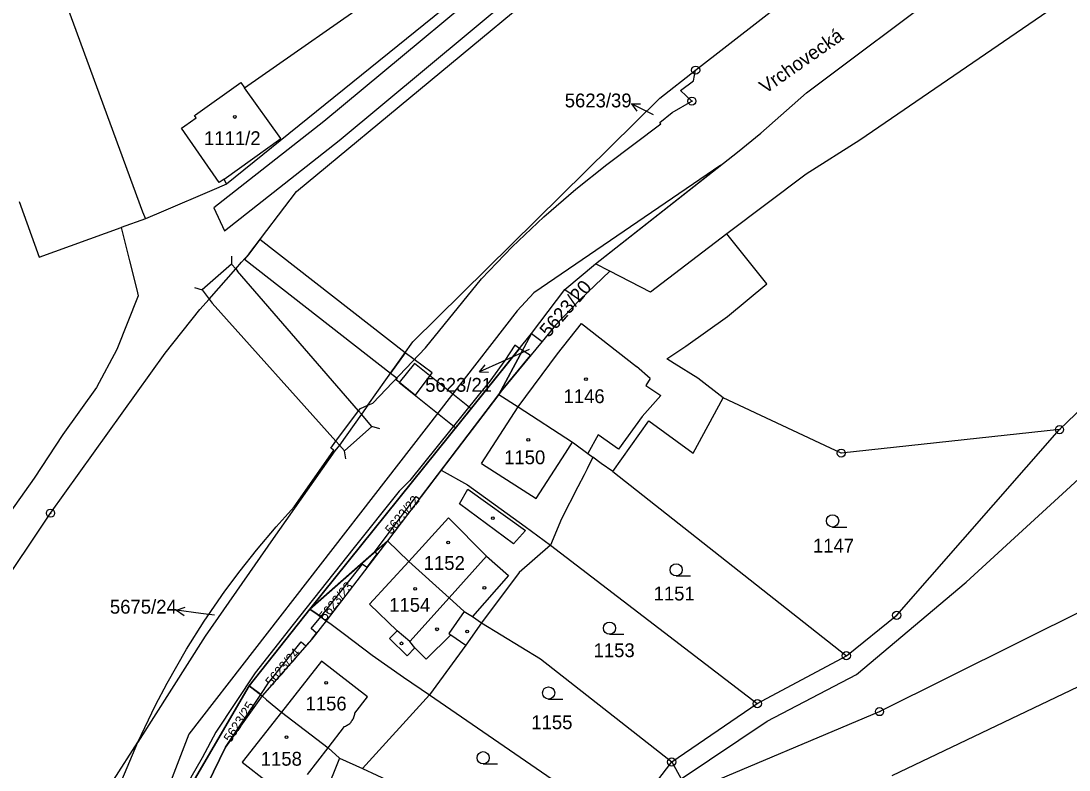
# Model space of a CAD drawing. Extents: x -644096 to -634268, y -1141430 to -1133463.
# Drawn here: x -638963.6 to -638834.8, y -1137326.5 to -1137234.4 of the extents above; entities that cross this region are included whole.
import ezdxf

# ---------------------------------------------------------------- set-up
doc = ezdxf.new("R2010")
doc.units = 0
for name, color, linetype in [('_CIVIL_CONSTRUCTION', 7, 'Continuous'), ('B_Hranice _3D', 7, 'Continuous'), ('M_Svah_Nasyp', 7, 'Continuous'), ('M_Svah_Zarez', 7, 'Continuous'), ('spodek_nasyp', 7, 'Continuous'), ('spodek_zarez', 7, 'Continuous'), ('svrsek_osa_sjezdy', 7, 'Continuous'), ('svrsek_osa_terminal_VRT', 7, 'Continuous'), ('svrsek_osa_VRT', 7, 'Continuous'), ('svrsek_popisy_VRT', 7, 'Continuous'), ('terminal_VRT', 7, 'Continuous')]:
    doc.layers.add(name, color=color, linetype=linetype)

msp = doc.modelspace()

# ---------------------------------------------------------------- linework, layer by layer
at = {"layer": '_CIVIL_CONSTRUCTION'}
for centre, radius in [((-638880.67, -1137240.48), 0.5), ((-638880.67, -1137240.48), 0.0303), ((-638881.13, -1137244.29), 0.5), ((-638881.13, -1137244.29), 0.0303), ((-638835.95, -1137284.68), 0.5), ((-638835.95, -1137284.68), 0.0303), ((-638862.78, -1137287.56), 0.5), ((-638862.78, -1137287.56), 0.0303), ((-638959.96, -1137294.95), 0.5), ((-638959.96, -1137294.95), 0.0303), ((-638855.96, -1137307.5), 0.5), ((-638855.96, -1137307.5), 0.0303), ((-638862.15, -1137312.47), 0.5), ((-638862.15, -1137312.47), 0.0303), ((-638873.09, -1137318.36), 0.5), ((-638873.09, -1137318.36), 0.0303), ((-638858.07, -1137319.34), 0.5), ((-638858.07, -1137319.34), 0.0303), ((-638883.61, -1137325.53), 0.5), ((-638883.61, -1137325.53), 0.0303)]:
    msp.add_circle(centre, radius, dxfattribs=at)
at = {"layer": 'B_Hranice _3D'}
for points in [[(-638809.47, -1137159.03), (-638852.16, -1137189.92), (-638874.36, -1137205.53), (-638893.66, -1137219.69), (-638899.55, -1137224.45), (-638926.36, -1137246.8), (-638939.89, -1137257.42), (-638938.59, -1137260.22), (-638924.48, -1137249.14), (-638897.65, -1137226.77), (-638891.82, -1137222.07), (-638872.6, -1137207.97), (-638850.42, -1137192.36), (-638807.69, -1137161.45)], [(-638902.89, -1137274.31), (-638904.12, -1137276.16), (-638905.95, -1137278.71), (-638907.41, -1137280.48), (-638915.79, -1137290.93), (-638917.11, -1137292.24), (-638922.62, -1137299.17), (-638930.14, -1137308.63), (-638934.81, -1137314.58), (-638939.66, -1137321.85), (-638941.3, -1137325.04), (-638942.71, -1137327.44), (-638944.56, -1137331.99), (-638947.53, -1137342.18), (-638949.16, -1137349.5), (-638949.74, -1137354.7), (-638950.55, -1137361.62), (-638951.13, -1137369.5), (-638951.06, -1137371.82), (-638950.99, -1137378.03), (-638951.34, -1137388.01)], [(-638945.99, -1137339.52), (-638942.26, -1137327.69), (-638935.56, -1137316.16), (-638928.08, -1137306.76), (-638912.43, -1137287.28), (-638910.16, -1137284.46), (-638908.28, -1137282.12), (-638902.31, -1137274.69), (-638902.89, -1137274.31)]]:
    msp.add_lwpolyline(points, dxfattribs=at)
for points in [[(-638902.61, -1137270.09), (-638942.97, -1137322.13), (-638949.11, -1137338.08), (-638953.89, -1137360.97), (-638956.07, -1137410.02), (-638953.41, -1137454.84), (-638948.77, -1137456.38), (-638949.2, -1137452.91), (-638950.15, -1137452.52), (-638952.67, -1137410), (-638950.51, -1137361.39), (-638945.99, -1137339.52), (-638942.26, -1137327.69), (-638935.56, -1137316.16), (-638928.08, -1137306.76), (-638912.43, -1137287.28), (-638900.83, -1137272.85), (-638896.73, -1137267.46), (-638892.99, -1137264.29), (-638877.57, -1137252.17), (-638900.56, -1137267.86)], [(-638936.13, -1137263.72), (-638918.16, -1137277.74), (-638916.38, -1137275.24), (-638934.22, -1137261.31), (-638935.59, -1137263.1)], [(-638902.31, -1137274.69), (-638912.43, -1137287.28), (-638928.08, -1137306.76), (-638920.13, -1137299.73), (-638915.03, -1137292.89), (-638914.63, -1137293.18), (-638904.87, -1137280.35), (-638901.95, -1137274.93)], [(-638918.16, -1137277.74), (-638917.36, -1137278.35), (-638917.49, -1137278.53), (-638915.12, -1137280.46), (-638913.06, -1137277.71), (-638916.38, -1137275.24)], [(-638901.95, -1137274.93), (-638904.87, -1137280.35), (-638904.56, -1137279.94), (-638900.97, -1137275.58)], [(-638910.16, -1137284.46), (-638908.28, -1137282.12), (-638915.23, -1137276.55), (-638917.11, -1137278.89)], [(-638928.08, -1137306.76), (-638927.2, -1137307.37), (-638926.75, -1137307.69), (-638921.6, -1137301.2), (-638921.04, -1137301.59), (-638919.8, -1137299.96), (-638920.13, -1137299.73)], [(-638935.56, -1137316.16), (-638934.7, -1137316.81), (-638934.12, -1137317.25), (-638933.15, -1137315.8), (-638929.16, -1137310.77), (-638928.58, -1137311.27), (-638927.83, -1137310.42), (-638927.27, -1137309.71), (-638927.91, -1137309.14), (-638926.75, -1137307.69), (-638927.2, -1137307.37), (-638928.08, -1137306.76)], [(-638934.12, -1137317.25), (-638935.56, -1137316.16), (-638942.26, -1137327.69), (-638940.66, -1137328.28), (-638938.45, -1137323.73)]]:
    msp.add_lwpolyline(points, close=True, dxfattribs=at)
at = {"layer": 'M_Svah_Nasyp'}
for p, q in [((-638962.53, -1137220.09), (-638948.64, -1137257.91)), ((-638963.82, -1137256.62), (-638961.34, -1137263.48)), ((-638948.64, -1137257.91), (-638948.28, -1137258.76)), ((-638961.34, -1137263.48), (-638951.28, -1137259.84)), ((-638937.7, -1137264.35), (-638941.32, -1137267.48)), ((-638937.73, -1137263.35), (-638937.7, -1137264.35)), ((-638937.7, -1137264.35), (-638937.2, -1137264.92)), ((-638891.21, -1137265.2), (-638892.99, -1137264.29)), ((-638937.2, -1137264.92), (-638936.98, -1137265.21)), ((-638922.09, -1137282.38), (-638936.98, -1137265.21)), ((-638942.28, -1137267.2), (-638941.32, -1137267.48)), ((-638941.32, -1137267.48), (-638940.48, -1137268.63)), ((-638940.48, -1137268.63), (-638940.1, -1137269.15)), ((-638924.88, -1137286.11), (-638940.1, -1137269.15)), ((-638897.64, -1137275.34), (-638894.71, -1137271.62)), ((-638894.71, -1137271.62), (-638887.94, -1137276.92)), ((-638902.5, -1137281.86), (-638897.64, -1137275.34)), ((-638886.24, -1137278.38), (-638887.94, -1137276.92)), ((-638887.24, -1137283.05), (-638884.93, -1137280.49)), ((-638921.75, -1137282.78), (-638922.09, -1137282.38)), ((-638907.01, -1137288.82), (-638902.5, -1137281.86)), ((-638887.24, -1137283.05), (-638890.15, -1137287.07)), ((-638919.49, -1137284.56), (-638920.45, -1137284.28)), ((-638924.45, -1137286.59), (-638924.88, -1137286.11)), ((-638896.66, -1137287.57), (-638895.81, -1137286.22)), ((-638892.66, -1137285.31), (-638893.91, -1137287.62)), ((-638890.15, -1137287.07), (-638892.66, -1137285.31)), ((-638923.84, -1137287.28), (-638924.45, -1137286.59)), ((-638923.68, -1137288.27), (-638923.84, -1137287.28)), ((-638900.26, -1137293.13), (-638896.66, -1137287.57)), ((-638907.01, -1137288.82), (-638900.26, -1137293.13)), ((-638909.71, -1137293.81), (-638908.67, -1137291.99)), ((-638908.67, -1137291.99), (-638901.6, -1137297.06)), ((-638903.04, -1137298.72), (-638909.71, -1137293.81)), ((-638915.94, -1137300.87), (-638911.04, -1137295.5)), ((-638911.04, -1137295.5), (-638906.37, -1137300.22)), ((-638901.6, -1137297.06), (-638903.04, -1137298.72)), ((-638910.98, -1137305.36), (-638906.37, -1137300.22)), ((-638906.37, -1137300.22), (-638903.68, -1137302.6)), ((-638920.74, -1137306.15), (-638915.94, -1137300.87)), ((-638903.68, -1137302.6), (-638908.1, -1137307.63)), ((-638915.79, -1137310.73), (-638910.98, -1137305.36)), ((-638920.74, -1137306.15), (-638917.37, -1137309.42)), ((-638909.13, -1137307.03), (-638911, -1137309.72)), ((-638917.37, -1137309.42), (-638918.29, -1137310.36)), ((-638915.79, -1137310.73), (-638917.37, -1137309.42)), ((-638918.29, -1137310.36), (-638916.12, -1137312.47)), ((-638915.2, -1137311.52), (-638915.79, -1137310.73)), ((-638910.76, -1137309.89), (-638913.77, -1137312.91)), ((-638911, -1137309.72), (-638910.76, -1137309.89)), ((-638910.76, -1137309.89), (-638908.93, -1137311.18)), ((-638916.12, -1137312.47), (-638915.2, -1137311.52)), ((-638913.77, -1137312.91), (-638915.2, -1137311.52)), ((-638926.65, -1137313.12), (-638931.56, -1137319.42)), ((-638921, -1137317.54), (-638926.65, -1137313.12)), ((-638922.55, -1137319.54), (-638921, -1137317.54)), ((-638931.56, -1137319.42), (-638936.39, -1137325.55)), ((-638925.84, -1137323.79), (-638923.81, -1137321.16)), ((-638928.38, -1137327.07), (-638925.84, -1137323.79)), ((-638936.39, -1137325.55), (-638933.26, -1137328)), ((-638924.44, -1137325.05), (-638926.98, -1137331.33))]:
    msp.add_line(p, q, dxfattribs=at)
for points in [[(-638886.24, -1137278.38), (-638886.81, -1137279.27), (-638884.93, -1137280.49)], [(-638923.84, -1137287.28), (-638920.45, -1137284.28), (-638921.75, -1137282.78)], [(-638923.81, -1137321.16), (-638923.7, -1137321.12), (-638923.59, -1137321.06), (-638923.48, -1137321.01), (-638923.38, -1137320.94), (-638923.29, -1137320.87), (-638923.19, -1137320.79), (-638923.1, -1137320.71), (-638923.02, -1137320.62), (-638922.95, -1137320.53), (-638922.88, -1137320.44), (-638922.81, -1137320.33), (-638922.75, -1137320.23), (-638922.7, -1137320.12), (-638922.66, -1137320.01), (-638922.62, -1137319.89), (-638922.59, -1137319.78), (-638922.57, -1137319.66), (-638922.55, -1137319.54)]]:
    msp.add_lwpolyline(points, dxfattribs=at)
at = {"layer": 'M_Svah_Zarez'}
for centre in [(-638937.3, -1137246.24), (-638894.15, -1137278.48), (-638901.24, -1137285.93), (-638905.6, -1137295.57), (-638911.09, -1137298.56), (-638915.15, -1137304.24), (-638906.64, -1137304.12), (-638912.45, -1137309.22), (-638908.75, -1137309.49), (-638916.83, -1137310.95), (-638926.08, -1137315.8), (-638930.96, -1137322.48)]:
    msp.add_circle(centre, 0.175, dxfattribs=at)
at = {"layer": 'spodek_nasyp'}
msp.add_arc((-642050.26, -1145189.6), 8702.25, 63.41797, 71.234685, dxfattribs=at)
at = {"layer": 'spodek_zarez'}
msp.add_circle((-638683.07, -1137056.85), 1378.08, dxfattribs=at)
at = {"layer": 'svrsek_osa_sjezdy'}
for p, q in [((-638863.84, -1137296.65), (-638862.09, -1137296.65)), ((-638883.06, -1137302.66), (-638881.31, -1137302.66)), ((-638891.26, -1137309.83), (-638889.51, -1137309.83)), ((-638898.74, -1137317.8), (-638896.99, -1137317.8)), ((-638906.79, -1137325.76), (-638905.04, -1137325.76))]:
    msp.add_line(p, q, dxfattribs=at)
for centre in [(-638863.84, -1137295.9), (-638883.06, -1137301.91), (-638891.26, -1137309.08), (-638898.74, -1137317.05), (-638906.79, -1137325.01)]:
    msp.add_circle(centre, 0.75, dxfattribs=at)
at = {"layer": 'svrsek_osa_terminal_VRT'}
msp.add_arc((-642050.26, -1145189.6), 8802.25, 41.413152, 75.317049, dxfattribs=at)
at = {"layer": 'svrsek_popisy_VRT'}
for p, q in [((-638888.57, -1137244.64), (-638887.45, -1137244.63)), ((-638885.87, -1137245.96), (-638888.57, -1137244.64)), ((-638888.57, -1137244.64), (-638887.89, -1137245.53)), ((-638901.15, -1137274.84), (-638904.5, -1137276.35)), ((-638904.5, -1137276.35), (-638907.24, -1137277.57)), ((-638907.24, -1137277.57), (-638906.53, -1137276.71)), ((-638907.24, -1137277.57), (-638906.12, -1137277.62)), ((-638944.47, -1137306.89), (-638943.41, -1137306.52)), ((-638941.49, -1137307.26), (-638944.47, -1137306.89)), ((-638944.47, -1137306.89), (-638943.54, -1137307.51)), ((-638939.8, -1137307.47), (-638941.49, -1137307.26))]:
    msp.add_line(p, q, dxfattribs=at)
at = {"layer": 'terminal_VRT'}
for p, q in [((-638938.34, -1137254.52), (-638938.61, -1137253.88)), ((-638900.83, -1137272.85), (-638896.73, -1137267.46)), ((-638896.73, -1137267.46), (-638894.92, -1137268.71)), ((-638900.83, -1137272.85), (-638904.87, -1137280.35)), ((-638900.83, -1137272.85), (-638899.55, -1137273.85)), ((-638904.87, -1137280.35), (-638911.96, -1137289.67)), ((-638904.87, -1137280.35), (-638902.5, -1137281.86)), ((-638911.96, -1137289.67), (-638918.55, -1137298.33)), ((-638911.96, -1137289.67), (-638908.72, -1137291.48)), ((-638928.08, -1137306.76), (-638918.55, -1137298.33)), ((-638918.55, -1137298.33), (-638926.07, -1137308.17)), ((-638898.53, -1137298.87), (-638873.09, -1137318.36)), ((-638935.56, -1137316.16), (-638928.08, -1137306.76)), ((-638873.09, -1137318.36), (-638862.15, -1137312.47)), ((-638942.26, -1137327.69), (-638935.56, -1137316.16)), ((-638913.39, -1137317.28), (-638921.62, -1137326.35)), ((-638913.39, -1137317.28), (-638891.32, -1137332.42)), ((-638933.93, -1137317.39), (-638938.45, -1137323.73)), ((-638883.61, -1137325.53), (-638873.09, -1137318.36)), ((-638938.45, -1137323.73), (-638940.66, -1137328.28)), ((-638883.61, -1137325.53), (-638882.47, -1137327.61)), ((-638921.62, -1137326.35), (-638918.08, -1137327.98))]:
    msp.add_line(p, q, dxfattribs=at)
for points in [[(-638880.67, -1137240.48), (-638851.5, -1137217.78), (-638803.74, -1137184.9), (-638764.15, -1137165.73)], [(-638979.1, -1137325.7), (-638973.42, -1137315.07), (-638959.96, -1137294.95), (-638945.85, -1137275.27), (-638941.6, -1137269.9), (-638940.48, -1137268.63), (-638937.2, -1137264.92), (-638936.47, -1137264.1), (-638935.59, -1137263.1), (-638929.71, -1137255.39), (-638896.86, -1137228.17), (-638880.37, -1137215.68), (-638863.73, -1137203.4), (-638815.25, -1137169.38)], [(-638936.1, -1137242.65), (-638901.13, -1137218.19), (-638888.92, -1137209.08), (-638858.83, -1137187.29), (-638854.15, -1137183.81), (-638851.32, -1137187.74)], [(-638867.03, -1137243.29), (-638832.05, -1137217), (-638801.57, -1137196.38), (-638783.39, -1137186.63)], [(-638851.32, -1137187.74), (-638910.66, -1137232.18), (-638938.34, -1137254.52)], [(-638775.38, -1137195.2), (-638806.86, -1137212.06), (-638828.52, -1137227.55), (-638837.4, -1137233.28), (-638860.49, -1137249.1), (-638867.1, -1137253.27), (-638876.82, -1137260.59)], [(-638920.95, -1137281.67), (-638915.41, -1137273.88), (-638885.08, -1137243.91), (-638880.67, -1137240.48)], [(-638920.95, -1137281.67), (-638920.34, -1137281.41), (-638913.88, -1137274.61), (-638906.99, -1137266.13), (-638903.22, -1137262.19), (-638899.34, -1137258.51), (-638895.4, -1137255.1), (-638891.58, -1137252.1), (-638884.93, -1137247.1), (-638885.07, -1137246.91), (-638883.54, -1137245.69), (-638881.13, -1137244.29), (-638882.54, -1137243), (-638880.92, -1137241.81), (-638880.67, -1137240.48)], [(-638938.61, -1137253.88), (-638939.22, -1137254.31), (-638943.88, -1137247.62), (-638943.47, -1137247.33), (-638942.05, -1137246.35), (-638942.26, -1137246.05), (-638942.14, -1137245.97), (-638936.57, -1137241.99), (-638936.1, -1137242.65)], [(-638938.61, -1137253.88), (-638931.67, -1137248.9), (-638936.1, -1137242.65)], [(-638896.73, -1137267.46), (-638892.99, -1137264.29), (-638875.53, -1137250.57), (-638872.67, -1137248.23), (-638867.03, -1137243.29)], [(-638938.34, -1137254.52), (-638940.12, -1137255.28), (-638946.09, -1137257.83), (-638948.28, -1137258.76), (-638951.28, -1137259.84), (-638950.26, -1137263.94), (-638949.37, -1137267.49), (-638949.19, -1137268.22), (-638951.8, -1137274.82), (-638954.32, -1137279.49), (-638958.45, -1137285.26), (-638961.98, -1137290.64), (-638969.35, -1137301), (-638975.46, -1137309.74), (-638978.8, -1137315.08), (-638982.04, -1137321.93)], [(-638876.82, -1137260.59), (-638886.22, -1137267.78), (-638891.21, -1137265.2), (-638894.92, -1137268.71)], [(-638883.3, -1137276.53), (-638884.22, -1137275.97), (-638881.87, -1137274.43), (-638876.77, -1137270.77), (-638871.93, -1137266.76), (-638876.82, -1137260.59)], [(-638894.92, -1137268.71), (-638897.9, -1137271.84), (-638899.55, -1137273.85)], [(-638928.08, -1137306.76), (-638912.43, -1137287.28), (-638900.83, -1137272.85)], [(-638882.47, -1137327.61), (-638881.53, -1137329.26), (-638858.07, -1137319.34), (-638832.46, -1137306.59), (-638817.43, -1137296.45), (-638796.8, -1137282.88), (-638775.69, -1137273.48)], [(-638899.55, -1137273.85), (-638904.56, -1137279.94), (-638904.87, -1137280.35)], [(-638882.47, -1137327.61), (-638871.9, -1137320.52), (-638860.89, -1137314.76), (-638847.43, -1137303.43), (-638821.75, -1137279.88), (-638800.48, -1137277.35), (-638782.88, -1137273.55)], [(-638782.88, -1137273.55), (-638825.12, -1137274.29), (-638835.95, -1137284.68)], [(-638856.5, -1137327.2), (-638833.61, -1137316.27), (-638812.63, -1137303.39), (-638793.44, -1137288.48), (-638784.11, -1137284.43), (-638773.82, -1137281.7), (-638742.05, -1137275.55), (-638723.07, -1137276.98), (-638694.2, -1137282.51), (-638664.6, -1137281.53)], [(-638877.29, -1137280.75), (-638880.42, -1137278.35), (-638883.3, -1137276.53)], [(-638890.83, -1137289.84), (-638886.44, -1137283.58), (-638880.96, -1137287.55), (-638877.29, -1137280.75)], [(-638835.95, -1137284.68), (-638862.78, -1137287.56), (-638877.29, -1137280.75)], [(-638949.22, -1137323.08), (-638947.06, -1137318.55), (-638945.64, -1137315.85), (-638943.25, -1137311.67), (-638941.09, -1137308.22), (-638938.52, -1137304.52), (-638936.66, -1137302.03), (-638934.65, -1137299.49), (-638932.24, -1137296.64), (-638930.02, -1137294.16), (-638925.14, -1137287.22), (-638925.52, -1137286.97), (-638924.88, -1137286.11), (-638922.09, -1137282.38), (-638921.85, -1137282.06), (-638920.95, -1137281.67)], [(-638920.95, -1137281.67), (-638921.75, -1137282.78), (-638924.45, -1137286.59), (-638925, -1137287.27), (-638932.6, -1137298.04), (-638940.94, -1137310.06), (-638949.22, -1137323.08)], [(-638902.5, -1137281.86), (-638895.81, -1137286.22), (-638895.52, -1137286.44), (-638893.91, -1137287.62), (-638893.29, -1137288.07)], [(-638862.15, -1137312.47), (-638855.96, -1137307.5), (-638835.95, -1137284.68)], [(-638893.29, -1137288.07), (-638894.02, -1137289.51), (-638894.38, -1137290.22), (-638895.15, -1137291.72), (-638897.17, -1137295.64), (-638898.53, -1137298.87)], [(-638890.83, -1137289.84), (-638892.28, -1137288.82), (-638893.29, -1137288.07)], [(-638890.83, -1137289.84), (-638862.9, -1137311.88), (-638862.15, -1137312.47)], [(-638908.72, -1137291.48), (-638901.62, -1137296.59), (-638898.53, -1137298.87)], [(-638918.55, -1137298.33), (-638915.94, -1137300.87), (-638910.98, -1137305.36), (-638909.13, -1137307.03), (-638908.1, -1137307.63), (-638906.98, -1137308.43)], [(-638898.53, -1137298.87), (-638902.36, -1137302.23), (-638906.98, -1137308.43)], [(-638928.08, -1137306.76), (-638927.2, -1137307.37), (-638926.07, -1137308.17)], [(-638926.07, -1137308.17), (-638927.83, -1137310.42), (-638933.93, -1137317.39)], [(-638926.07, -1137308.17), (-638925.65, -1137308.46), (-638923.82, -1137309.81)], [(-638906.98, -1137308.43), (-638908.93, -1137311.18), (-638913.39, -1137317.28)], [(-638906.98, -1137308.43), (-638899.73, -1137312.86), (-638883.61, -1137325.53)], [(-638923.82, -1137309.81), (-638920.41, -1137312.4), (-638916.56, -1137315.11), (-638913.39, -1137317.28)], [(-638935.56, -1137316.16), (-638934.7, -1137316.81), (-638933.93, -1137317.39)], [(-638933.93, -1137317.39), (-638933.42, -1137317.88), (-638931.56, -1137319.42)], [(-638931.56, -1137319.42), (-638925.84, -1137323.79), (-638924.44, -1137325.05), (-638921.62, -1137326.35)], [(-638955.46, -1137337.82), (-638953.79, -1137333.23), (-638952.2, -1137327.76), (-638949.22, -1137323.08)], [(-638955.46, -1137337.82), (-638954.86, -1137337.89), (-638954.26, -1137335.87), (-638953.33, -1137332.95), (-638953.09, -1137333.04), (-638952.26, -1137330.62), (-638951.2, -1137327.77), (-638949.22, -1137323.08)], [(-638891.32, -1137332.42), (-638886.62, -1137329.47), (-638883.61, -1137325.53)]]:
    msp.add_lwpolyline(points, dxfattribs=at)

# ---------------------------------------------------------------- texts
at = {"layer": 'svrsek_osa_VRT'}
for s, p in [('5623/39', (-638896.76, -1137245.06)), ('1111/2', (-638941.09, -1137249.7)), ('5623/21', (-638913.91, -1137280.02)), ('1146', (-638896.91, -1137281.42)), ('1150', (-638904.21, -1137288.93)), ('1147', (-638866.26, -1137299.79)), ('1152', (-638914.09, -1137301.92)), ('1151', (-638885.84, -1137305.68)), ('5675/24', (-638952.66, -1137307.3)), ('1154', (-638918.34, -1137307.07)), ('1153', (-638893.22, -1137312.65)), ('1156', (-638928.62, -1137319.2)), ('1155', (-638900.87, -1137321.5)), ('1158', (-638934.12, -1137325.99))]:
    msp.add_text(s, height=1.7, dxfattribs=at).set_placement(p)
for s, height, rotation, p in [('5623/20', 1.7, 49, (-638898.73, -1137273.44)), ('5623/22', 1.14, 50, (-638918.08, -1137297.62)), ('5623/23', 1.14, 51, (-638926.19, -1137308.25)), ('5623/24', 1.14, 49, (-638932.81, -1137316.32)), ('5623/25', 1.14, 57, (-638937.81, -1137323.21))]:
    msp.add_text(s, height=height, rotation=rotation, dxfattribs=at).set_placement(p)
at = {"layer": 'svrsek_popisy_VRT'}
msp.add_text('Vrchovecká', height=1.7, rotation=35, dxfattribs=at).set_placement((-638872.09, -1137243.44))

doc.saveas('drawing.dxf')
